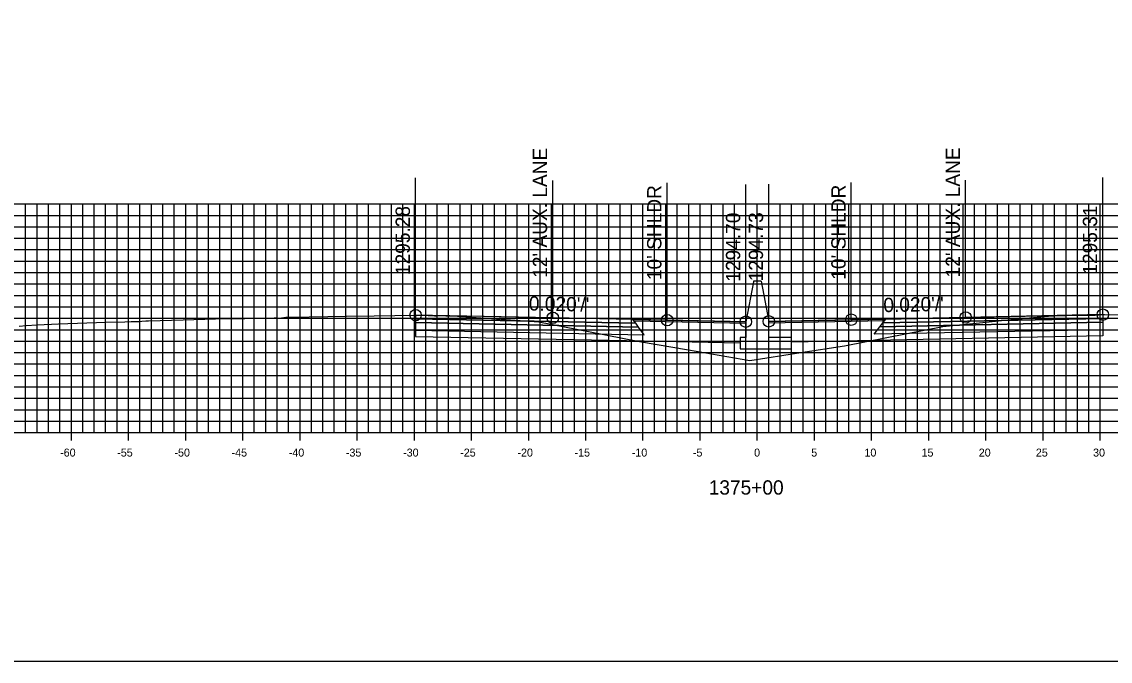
# Model space of a CAD drawing. Extents: x 674939 to 678919, y 750652 to 765176.
# Drawn here: x 678674.2 to 678769.4, y 754832.6 to 754888.5 of the extents above; entities that cross this region are included whole.
import ezdxf

# ---------------------------------------------------------------- set-up
doc = ezdxf.new("R2010")
doc.units = 0
for name, color, linetype in [('R_Alt Surface', 7, 'Continuous'), ('R_Axis', 7, 'Continuous'), ('R_Axis Annot', 7, 'Continuous'), ('R_Exist Surface', 7, 'Continuous'), ('R_Fin Surface', 7, 'Continuous'), ('R_Grid', 7, 'Continuous'), ('R_No Plot', 7, 'Continuous'), ('R_Proposed Road', 7, 'Continuous'), ('R_Xsect Elev', 7, 'Continuous'), ('R_Xsect Slope', 7, 'Continuous')]:
    doc.layers.add(name, color=color, linetype=linetype)

msp = doc.modelspace()

# ---------------------------------------------------------------- linework, layer by layer
at = {"layer": 'R_Alt Surface'}
for points in [[(678708.644, 754862.498), (678708.644, 754862.168), (678728.144, 754861.778), (678727.894, 754862.113)], [(678768.754, 754862.535), (678768.754, 754862.205), (678749.254, 754861.815), (678749.504, 754862.15)], [(678708.644, 754862.168), (678708.644, 754861.508), (678728.644, 754861.108), (678728.144, 754861.778)], [(678768.754, 754862.205), (678768.754, 754861.545), (678748.754, 754861.145), (678749.254, 754861.815)]]:
    msp.add_lwpolyline(points, close=True, dxfattribs=at)
for points in [[(678708.644, 754861.508), (678708.644, 754860.968), (678728.644, 754860.568), (678737.033, 754860.4)], [(678768.754, 754861.545), (678768.754, 754861.005), (678748.754, 754860.605), (678741.533, 754860.461)]]:
    msp.add_lwpolyline(points, dxfattribs=at)
at = {"layer": 'R_Axis'}
for p, q in [((678678.533, 754851.851), (678678.533, 754853.251)), ((678683.533, 754851.851), (678683.533, 754853.251)), ((678688.533, 754851.851), (678688.533, 754853.251)), ((678693.533, 754851.851), (678693.533, 754853.251)), ((678698.533, 754851.851), (678698.533, 754853.251)), ((678703.533, 754851.851), (678703.533, 754853.251)), ((678708.533, 754851.851), (678708.533, 754853.251)), ((678713.533, 754851.851), (678713.533, 754853.251)), ((678718.533, 754851.851), (678718.533, 754853.251)), ((678723.533, 754851.851), (678723.533, 754853.251)), ((678728.533, 754851.851), (678728.533, 754853.251)), ((678733.533, 754851.851), (678733.533, 754853.251)), ((678738.533, 754851.851), (678738.533, 754853.251)), ((678743.533, 754851.851), (678743.533, 754853.251)), ((678748.533, 754851.851), (678748.533, 754853.251)), ((678753.533, 754851.851), (678753.533, 754853.251)), ((678758.533, 754851.851), (678758.533, 754853.251)), ((678763.533, 754851.851), (678763.533, 754853.251)), ((678768.533, 754851.851), (678768.533, 754853.251)), ((678638.533, 754852.551), (678838.533, 754852.551))]:
    msp.add_line(p, q, dxfattribs=at)
at = {"layer": 'R_Exist Surface'}
msp.add_lwpolyline([(678673.974, 754861.859), (678674.567, 754861.91), (678675.54, 754861.97), (678677.421, 754862.057), (678681.556, 754862.198), (678683.203, 754862.251), (678683.752, 754862.26), (678684.481, 754862.275), (678684.702, 754862.294), (678685.054, 754862.321), (678685.147, 754862.329), (678685.281, 754862.339), (678688.319, 754862.424), (678691.145, 754862.496), (678693.696, 754862.541), (678695.188, 754862.564), (678696.282, 754862.58), (678696.439, 754862.575), (678696.681, 754862.566), (678696.917, 754862.593), (678697.281, 754862.637), (678699.323, 754862.674), (678702.602, 754862.727), (678705.019, 754862.765), (678708.644, 754862.828), (678708.662, 754862.829), (678708.76, 754862.83), (678709.732, 754862.796), (678710.282, 754862.769), (678710.439, 754862.777), (678710.803, 754862.791), (678711.275, 754862.775), (678712.317, 754862.719), (678712.594, 754862.716), (678715.732, 754862.49), (678719.411, 754862.235), (678723.898, 754861.36), (678728.228, 754860.514), (678732.518, 754859.785), (678737.872, 754858.863), (678742.345, 754859.546), (678746.159, 754860.139), (678749.865, 754860.879), (678754.758, 754861.827), (678758.543, 754862.213), (678760.692, 754862.443), (678764.326, 754862.764), (678764.427, 754862.774), (678764.479, 754862.764), (678764.487, 754862.762), (678766.616, 754862.807), (678766.68, 754862.809), (678766.706, 754862.809), (678768.061, 754862.82), (678768.081, 754862.821), (678768.087, 754862.822), (678768.739, 754862.865), (678768.754, 754862.865), (678768.876, 754862.873), (678768.9, 754862.873), (678772.383, 754862.808)], dxfattribs=at)
at = {"layer": 'R_Fin Surface'}
for points in [[(678737.533, 754862.25), (678730.644, 754862.388), (678720.644, 754862.588), (678708.644, 754862.828)], [(678768.754, 754862.865), (678756.754, 754862.625), (678746.754, 754862.425), (678739.533, 754862.281)]]:
    msp.add_lwpolyline(points, dxfattribs=at)
for points in [[(678708.644, 754862.828), (678708.644, 754862.498), (678727.894, 754862.113), (678727.644, 754862.448)], [(678727.644, 754862.448), (678737.533, 754862.25), (678737.537, 754862.093), (678727.764, 754862.288)], [(678749.635, 754862.326), (678739.533, 754862.124), (678739.533, 754862.281), (678749.754, 754862.485)], [(678768.754, 754862.865), (678768.754, 754862.535), (678749.504, 754862.15), (678749.754, 754862.485)]]:
    msp.add_lwpolyline(points, close=True, dxfattribs=at)
at = {"layer": 'R_Grid'}
for p, q in [((678638.533, 754872.551), (678838.533, 754872.551)), ((678674.533, 754852.551), (678674.533, 754872.551)), ((678675.533, 754852.551), (678675.533, 754872.551)), ((678676.533, 754852.551), (678676.533, 754872.551)), ((678677.533, 754852.551), (678677.533, 754872.551)), ((678678.533, 754852.551), (678678.533, 754872.551)), ((678679.533, 754852.551), (678679.533, 754872.551)), ((678680.533, 754852.551), (678680.533, 754872.551)), ((678681.533, 754852.551), (678681.533, 754872.551)), ((678682.533, 754852.551), (678682.533, 754872.551)), ((678683.533, 754852.551), (678683.533, 754872.551)), ((678684.533, 754852.551), (678684.533, 754872.551)), ((678685.533, 754852.551), (678685.533, 754872.551)), ((678686.533, 754852.551), (678686.533, 754872.551)), ((678687.533, 754852.551), (678687.533, 754872.551)), ((678688.533, 754852.551), (678688.533, 754872.551)), ((678689.533, 754852.551), (678689.533, 754872.551)), ((678690.533, 754852.551), (678690.533, 754872.551)), ((678691.533, 754852.551), (678691.533, 754872.551)), ((678692.533, 754852.551), (678692.533, 754872.551)), ((678693.533, 754852.551), (678693.533, 754872.551)), ((678694.533, 754852.551), (678694.533, 754872.551)), ((678695.533, 754852.551), (678695.533, 754872.551)), ((678696.533, 754852.551), (678696.533, 754872.551)), ((678697.533, 754852.551), (678697.533, 754872.551)), ((678698.533, 754852.551), (678698.533, 754872.551)), ((678699.533, 754852.551), (678699.533, 754872.551)), ((678700.533, 754852.551), (678700.533, 754872.551)), ((678701.533, 754852.551), (678701.533, 754872.551)), ((678702.533, 754852.551), (678702.533, 754872.551)), ((678703.533, 754852.551), (678703.533, 754872.551)), ((678704.533, 754852.551), (678704.533, 754872.551)), ((678705.533, 754852.551), (678705.533, 754872.551)), ((678706.533, 754852.551), (678706.533, 754872.551)), ((678707.533, 754852.551), (678707.533, 754872.551)), ((678708.533, 754852.551), (678708.533, 754872.551)), ((678709.533, 754852.551), (678709.533, 754872.551)), ((678710.533, 754852.551), (678710.533, 754872.551)), ((678711.533, 754852.551), (678711.533, 754872.551)), ((678712.533, 754852.551), (678712.533, 754872.551)), ((678713.533, 754852.551), (678713.533, 754872.551)), ((678714.533, 754852.551), (678714.533, 754872.551)), ((678715.533, 754852.551), (678715.533, 754872.551)), ((678716.533, 754852.551), (678716.533, 754872.551)), ((678717.533, 754852.551), (678717.533, 754872.551)), ((678718.533, 754852.551), (678718.533, 754872.551)), ((678719.533, 754852.551), (678719.533, 754872.551)), ((678720.533, 754852.551), (678720.533, 754872.551)), ((678721.533, 754852.551), (678721.533, 754872.551)), ((678722.533, 754852.551), (678722.533, 754872.551)), ((678723.533, 754852.551), (678723.533, 754872.551)), ((678724.533, 754852.551), (678724.533, 754872.551)), ((678725.533, 754852.551), (678725.533, 754872.551)), ((678726.533, 754852.551), (678726.533, 754872.551)), ((678727.533, 754852.551), (678727.533, 754872.551)), ((678728.533, 754852.551), (678728.533, 754872.551)), ((678729.533, 754852.551), (678729.533, 754872.551)), ((678730.533, 754852.551), (678730.533, 754872.551)), ((678731.533, 754852.551), (678731.533, 754872.551)), ((678732.533, 754852.551), (678732.533, 754872.551)), ((678733.533, 754852.551), (678733.533, 754872.551)), ((678734.533, 754852.551), (678734.533, 754872.551)), ((678735.533, 754852.551), (678735.533, 754872.551)), ((678736.533, 754852.551), (678736.533, 754872.551)), ((678737.533, 754852.551), (678737.533, 754872.551)), ((678738.533, 754852.551), (678738.533, 754872.551)), ((678739.533, 754852.551), (678739.533, 754872.551)), ((678740.533, 754852.551), (678740.533, 754872.551)), ((678741.533, 754852.551), (678741.533, 754872.551)), ((678742.533, 754852.551), (678742.533, 754872.551)), ((678743.533, 754852.551), (678743.533, 754872.551)), ((678744.533, 754852.551), (678744.533, 754872.551)), ((678745.533, 754852.551), (678745.533, 754872.551)), ((678746.533, 754852.551), (678746.533, 754872.551)), ((678747.533, 754852.551), (678747.533, 754872.551)), ((678748.533, 754852.551), (678748.533, 754872.551)), ((678749.533, 754852.551), (678749.533, 754872.551)), ((678750.533, 754852.551), (678750.533, 754872.551)), ((678751.533, 754852.551), (678751.533, 754872.551)), ((678752.533, 754852.551), (678752.533, 754872.551)), ((678753.533, 754852.551), (678753.533, 754872.551)), ((678754.533, 754852.551), (678754.533, 754872.551)), ((678755.533, 754852.551), (678755.533, 754872.551)), ((678756.533, 754852.551), (678756.533, 754872.551)), ((678757.533, 754852.551), (678757.533, 754872.551)), ((678758.533, 754852.551), (678758.533, 754872.551)), ((678759.533, 754852.551), (678759.533, 754872.551)), ((678760.533, 754852.551), (678760.533, 754872.551)), ((678761.533, 754852.551), (678761.533, 754872.551)), ((678762.533, 754852.551), (678762.533, 754872.551)), ((678763.533, 754852.551), (678763.533, 754872.551)), ((678764.533, 754852.551), (678764.533, 754872.551)), ((678765.533, 754852.551), (678765.533, 754872.551)), ((678766.533, 754852.551), (678766.533, 754872.551)), ((678767.533, 754852.551), (678767.533, 754872.551)), ((678768.533, 754852.551), (678768.533, 754872.551)), ((678638.533, 754871.551), (678838.533, 754871.551)), ((678638.533, 754870.551), (678838.533, 754870.551)), ((678638.533, 754869.551), (678838.533, 754869.551)), ((678638.533, 754868.551), (678838.533, 754868.551)), ((678638.533, 754867.551), (678838.533, 754867.551)), ((678638.533, 754866.551), (678838.533, 754866.551)), ((678638.533, 754865.551), (678838.533, 754865.551)), ((678638.533, 754864.551), (678838.533, 754864.551)), ((678638.533, 754863.551), (678838.533, 754863.551)), ((678638.533, 754862.551), (678838.533, 754862.551)), ((678638.533, 754861.551), (678838.533, 754861.551)), ((678638.533, 754860.551), (678838.533, 754860.551)), ((678638.533, 754859.551), (678838.533, 754859.551)), ((678638.533, 754858.551), (678838.533, 754858.551)), ((678638.533, 754857.551), (678838.533, 754857.551)), ((678638.533, 754856.551), (678838.533, 754856.551)), ((678638.533, 754855.551), (678838.533, 754855.551)), ((678638.533, 754854.551), (678838.533, 754854.551)), ((678638.533, 754853.551), (678838.533, 754853.551)), ((678638.533, 754852.551), (678838.533, 754852.551))]:
    msp.add_line(p, q, dxfattribs=at)
at = {"layer": 'R_No Plot'}
msp.add_lwpolyline([(678578.533, 754832.551), (678918.533, 754832.551), (678918.533, 755052.551), (678578.533, 755052.551)], close=True, dxfattribs=at)
for centre in [(678768.754, 754862.865), (678708.644, 754862.828), (678720.644, 754862.588), (678730.644, 754862.388), (678737.533, 754862.25), (678739.533, 754862.281), (678746.754, 754862.425), (678756.754, 754862.625)]:
    msp.add_circle(centre, 0.5, dxfattribs=at)
at = {"layer": 'R_Proposed Road'}
for points in [[(678738.203, 754865.75), (678737.533, 754862.25)], [(678738.863, 754865.781), (678738.863, 754865.781), (678738.203, 754865.781), (678738.203, 754865.75)], [(678738.863, 754865.781), (678739.533, 754862.281)], [(678737.533, 754862.25), (678737.533, 754860.875), (678737.033, 754860.875), (678737.033, 754859.875), (678741.533, 754859.875), (678741.533, 754860.875), (678739.533, 754860.875), (678739.533, 754862.281)]]:
    msp.add_lwpolyline(points, dxfattribs=at)
at = {"layer": 'R_Xsect Elev'}
for p, q in [((678708.644, 754862.828), (678708.644, 754874.828)), ((678768.754, 754862.865), (678768.754, 754874.865)), ((678720.644, 754862.588), (678720.644, 754874.588)), ((678730.644, 754862.388), (678730.644, 754874.388)), ((678737.533, 754862.25), (678737.533, 754874.25)), ((678739.533, 754862.281), (678739.533, 754874.281)), ((678746.754, 754862.425), (678746.754, 754874.425)), ((678756.754, 754862.625), (678756.754, 754874.625))]:
    msp.add_line(p, q, dxfattribs=at)

# ---------------------------------------------------------------- texts
at = {"layer": 'R_Axis Annot'}
for s, height, p in [('-60', 0.7, (678677.552, 754850.451)), ('-55', 0.7, (678682.546, 754850.451)), ('-50', 0.7, (678687.552, 754850.451)), ('-45', 0.7, (678692.546, 754850.451)), ('-40', 0.7, (678697.552, 754850.451)), ('-35', 0.7, (678702.546, 754850.451)), ('-30', 0.7, (678707.552, 754850.451)), ('-25', 0.7, (678712.546, 754850.451)), ('-20', 0.7, (678717.552, 754850.451)), ('-15', 0.7, (678722.546, 754850.451)), ('-10', 0.7, (678727.552, 754850.451)), ('-5', 0.7, (678732.896, 754850.451)), ('0', 0.7, (678738.252, 754850.451)), ('5', 0.7, (678743.246, 754850.451)), ('10', 0.7, (678747.902, 754850.451)), ('15', 0.7, (678752.896, 754850.451)), ('20', 0.7, (678757.902, 754850.451)), ('25', 0.7, (678762.896, 754850.451)), ('30', 0.7, (678767.902, 754850.451)), ('1375+00', 1.25, (678734.281, 754847.126))]:
    msp.add_text(s, height=height, dxfattribs=at).set_placement(p)
at = {"layer": 'R_Xsect Elev'}
for s, p in [("12' AUX. LANE", (678720.144, 754866.088)), ("12' AUX. LANE", (678756.254, 754866.125)), ("10' SHLDR", (678730.144, 754865.888)), ("10' SHLDR", (678746.254, 754865.925)), ('1295.28', (678708.144, 754866.328)), ('1295.31', (678768.254, 754866.365)), ('1294.70', (678737.033, 754865.75)), ('1294.73', (678739.033, 754865.781))]:
    msp.add_text(s, height=1.25, rotation=90, dxfattribs=at).set_placement(p)
at = {"layer": 'R_Xsect Slope'}
for rotation, p in [(358.85424, (678718.539, 754863.23)), (1.14576, (678749.57, 754863.082))]:
    msp.add_text("0.020'/'", height=1.25, rotation=rotation, dxfattribs=at).set_placement(p)

doc.saveas('drawing.dxf')
